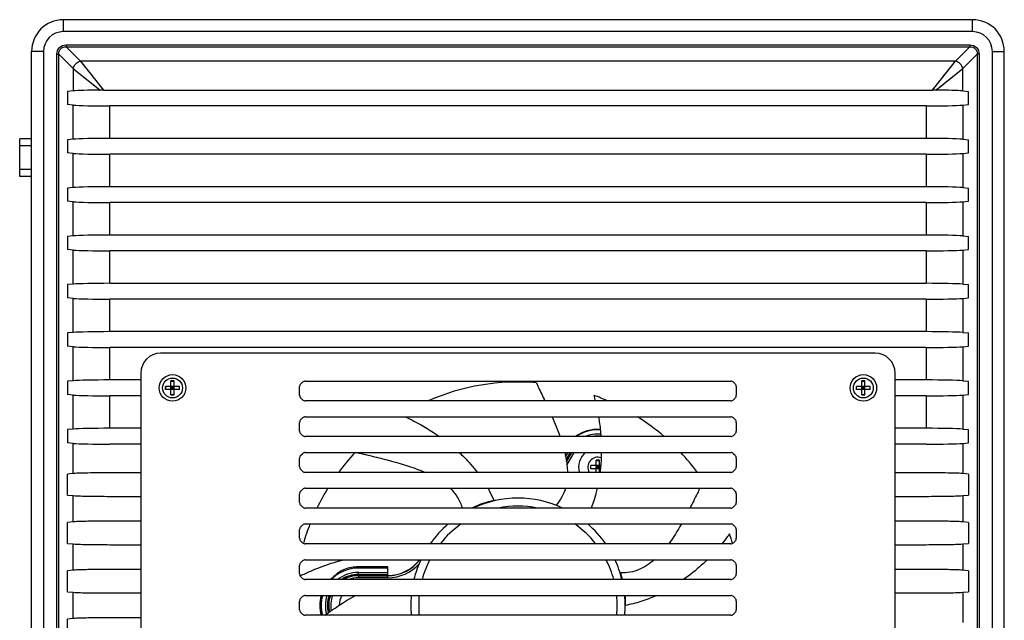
# Model space of a CAD drawing. Header units: millimetres. Extents: x 0 to 1750, y -1720 to 477.
# Tile 278 of 317: x 605 to 853, y -451 to -300. Entities that reach past the tile are written whole.
import ezdxf

# ---------------------------------------------------------------- set-up
doc = ezdxf.new("R2010")
doc.units = ezdxf.units.MM
doc.header["$LTSCALE"] = 92.51
for name, color, linetype in [('12025-HXH_2_DXF_CONTINUOUS_LINE', 7, 'CONTINUOUS'), ('12025FAN_1_DXF_CONTINUOUS_LINE', 7, 'CONTINUOUS'), ('DE-11-080510DXF_CONTINUOUS_LINE', 7, 'CONTINUOUS'), ('DE-13-001875DXF_CONTINUOUS_LINE', 7, 'CONTINUOUS'), ('DE-17-000326DXF_CONTINUOUS_LINE', 7, 'CONTINUOUS'), ('SC-K1M3X7-BNDXF_CONTINUOUS_LINE', 7, 'CONTINUOUS')]:
    doc.layers.add(name, color=color, linetype=linetype)

msp = doc.modelspace()

# ---------------------------------------------------------------- linework, layer by layer
at = {"layer": '12025-HXH_2_DXF_CONTINUOUS_LINE'}
for p, q in [((742.611, -411.082), (743.907, -408.838)), ((742.627, -411.189), (743.985, -408.838)), ((742.733, -412.005), (744.446, -409.038)), ((744.446, -409.038), (744.099, -408.838)), ((690.183, -439.8), (690.183, -440.367)), ((697.62, -439.8), (690.183, -439.8)), ((690.183, -439.867), (697.62, -439.867)), ((697.62, -440.367), (690.183, -440.367)), ((697.62, -440.367), (697.62, -439.8))]:
    msp.add_line(p, q, dxfattribs=at)
for centre, radius, start, end in [((750.483, -412.524), 6.971, 148.07961, 149.99999), ((750.483, -412.524), 4.824, 130.17039, 195.82023), ((730.383, -447.338), 27.135, 102.91202, 115.43346), ((730.383, -447.338), 27.068, 102.85778, 115.14198), ((697.62, -429.75), 10.117, 269.99999, 322.98812), ((697.62, -429.75), 10.05, 269.99999, 322.70137), ((697.62, -429.75), 10.617, 269.99999, 318.00438), ((690.183, -447.338), 7.537, 89.99999, 120.36031), ((690.183, -447.338), 7.471, 89.99999, 119.47256), ((690.183, -447.338), 6.971, 89.99999, 111.0999), ((730.383, -447.338), 27.068, 13.89671, 17.63469), ((730.383, -447.338), 27.135, 13.86172, 17.5884), ((690.183, -447.338), 7.537, 160.61824, 193.12398), ((690.183, -447.338), 7.471, 160.44097, 192.91721), ((690.183, -447.338), 6.971, 158.97462, 191.16708), ((690.183, -447.338), 4.824, 148.76174, 179.49009), ((730.383, -447.338), 27.068, 359.99844, 5.2999), ((730.383, -447.338), 27.135, 3.38563, 5.28644), ((717.837, -447.337), 39.623, 0.02105, 0.30885)]:
    msp.add_arc(centre, radius, start, end, dxfattribs=at)
msp.add_ellipse((730.383, -437.372), major_axis=(0, 29.92), ratio=0.9429048, start_param=-1.8573819, end_param=-1.8540738, dxfattribs=at)
msp.add_open_spline([(757.459, -447.123), (757.458, -446.954), (757.455, -446.71), (757.449, -446.402), (757.445, -446.21), (757.442, -446.055), (757.44, -445.95), (757.44, -445.889), (757.44, -445.857), (757.443, -445.843), (757.442, -445.83), (757.444, -445.83)], degree=3, knots=[0, 0, 0, 0, 0.3926913, 0.5654597, 0.7149783, 0.8365328, 0.9262069, 0.9581745, 0.981174, 0.9950947, 1, 1, 1, 1], dxfattribs=at)
at = {"layer": '12025FAN_1_DXF_CONTINUOUS_LINE'}
for p, q in [((675.524, -439.934), (675.566, -439.913)), ((675.528, -439.943), (675.57, -439.922))]:
    msp.add_line(p, q, dxfattribs=at)
for centre, radius, start, end in [((730.383, -447.338), 56.25, 85.26681, 113.69986), ((699.142, -408.035), 52.194, 13.5163, 15.08706), ((730.383, -447.338), 56.25, 66.29255, 70.09192), ((730.383, -447.338), 56.25, 49.0771, 57.61386), ((730.383, -447.338), 56.25, 136.80549, 143.44129), ((730.383, -447.338), 56.25, 36.55161, 43.19377), ((730.383, -447.338), 56.25, 148.36724, 154.17688), ((730.383, -447.338), 27, 65.17197, 114.82803), ((730.383, -447.338), 25, 78.63087, 101.36778), ((730.383, -447.338), 56.25, 158.62553, 163.88888), ((730.383, -447.338), 27, 130.58818, 144.9506), ((730.383, -447.338), 25, 124.91157, 141.66756), ((730.383, -447.338), 25, 38.33267, 55.09039), ((730.383, -447.338), 27, 35.0494, 49.41182), ((730.383, -447.338), 56.25, 16.11015, 18.66292), ((730.383, -447.338), 27, 154.78047, 166.06811), ((730.383, -447.338), 25, 152.6062, 164.92718), ((730.383, -447.338), 25, 15.07288, 27.39492), ((730.383, -447.338), 27, 13.93189, 25.21953), ((730.383, -447.338), 27, 174.68586, 185.31414), ((730.383, -447.338), 25, 174.26082, 185.73886), ((730.383, -447.338), 25, 354.26082, 5.73886), ((730.383, -447.338), 27, 354.68586, 5.31414)]:
    msp.add_arc(centre, radius, start, end, dxfattribs=at)
for points, knots in [([(735.024, -391.28), (735.205, -391.661), (735.921, -393.179), (736.634, -394.698), (737.162, -395.838)], [0, 0, 0, 0, 0.2515527, 1, 1, 1, 1]), ([(701.962, -399.829), (702.715, -400.174), (705.715, -401.638), (708.58, -403.379), (710.627, -404.83)], [0, 0, 0, 0, 0.2481514, 1, 1, 1, 1]), ([(750.694, -399.836), (750.76, -400.249), (751.01, -401.908), (751.181, -403.58), (751.265, -404.838)], [0, 0, 0, 0, 0.2488682, 1, 1, 1, 1]), ([(689.787, -408.838), (691.267, -409.188), (694.194, -409.881), (698.551, -410.974), (702.833, -412.213), (705.623, -413.24), (706.983, -413.836)], [0, 0, 0, 0, 0.2543611, 0.5034413, 0.7515354, 1, 1, 1, 1]), ([(715.573, -408.831), (715.99, -409.216), (717.622, -410.786), (719.13, -412.486), (720.163, -413.832)], [0, 0, 0, 0, 0.2507186, 1, 1, 1, 1]), ([(742.161, -408.837), (742.261, -409.249), (742.626, -410.893), (742.836, -412.577), (742.855, -413.838)], [0, 0, 0, 0, 0.2515674, 1, 1, 1, 1]), ([(751.378, -408.838), (751.374, -409.254), (751.333, -410.925), (751.204, -412.593), (751.051, -413.839)], [0, 0, 0, 0, 0.2492604, 1, 1, 1, 1]), ([(713.281, -417.835), (713.973, -418.508), (715.249, -420.043), (716.073, -421.869), (716.363, -422.836)], [0, 0, 0, 0, 0.4888369, 1, 1, 1, 1]), ([(722.814, -417.833), (722.96, -418.093), (723.525, -419.131), (724.031, -420.201), (724.374, -421.015)], [0, 0, 0, 0, 0.2520094, 1, 1, 1, 1]), ([(742.355, -417.839), (742.133, -418.598), (741.509, -420.124), (740.563, -421.475), (740.011, -422.113)], [0, 0, 0, 0, 0.4838246, 1, 1, 1, 1]), ([(750.355, -417.838), (750.256, -418.269), (749.834, -419.964), (749.288, -421.629), (748.805, -422.841)], [0, 0, 0, 0, 0.2529363, 1, 1, 1, 1]), ([(776.209, -417.838), (776.001, -418.26), (775.175, -419.932), (774.341, -421.6), (773.703, -422.838)], [0, 0, 0, 0, 0.2526763, 1, 1, 1, 1]), ([(783.675, -429.338), (783.519, -429.55), (782.883, -430.4), (782.222, -431.231), (781.712, -431.844)], [0, 0, 0, 0, 0.2482151, 1, 1, 1, 1]), ([(675.566, -439.913), (676.427, -439.48), (679.951, -437.826), (683.653, -436.549), (686.491, -435.831)], [0, 0, 0, 0, 0.2477367, 1, 1, 1, 1]), ([(764.776, -435.841), (763.625, -436.85), (761.651, -438.178), (758.594, -439.069), (756.949, -439.172), (756.107, -439.138)], [0, 0, 0, 0, 0.4839397, 0.7336262, 1, 1, 1, 1]), ([(778.03, -435.842), (777.574, -436.289), (775.7, -438.064), (773.697, -439.704), (772.119, -440.838)], [0, 0, 0, 0, 0.2472599, 1, 1, 1, 1]), ([(681.765, -449.837), (682.377, -449.384), (684.844, -447.591), (687.406, -445.915), (689.425, -444.837)], [0, 0, 0, 0, 0.2496015, 1, 1, 1, 1]), ([(765.288, -444.846), (764.012, -445.43), (761.424, -446.438), (758.727, -447.101), (757.383, -447.338)], [0, 0, 0, 0, 0.5070643, 1, 1, 1, 1])]:
    msp.add_open_spline(points, degree=3, knots=knots, dxfattribs=at)
for points in [[(738.964, -399.837), (739.677, -401.483), (740.356, -403.146), (740.952, -404.837)], [(771.549, -426.838), (770.571, -428.557), (769.526, -430.243), (768.357, -431.838)]]:
    msp.add_open_spline(points, degree=3, dxfattribs=at)
at = {"layer": 'DE-11-080510DXF_CONTINUOUS_LINE'}
for p, q in [((820.383, -383.838), (640.383, -383.838)), ((635.383, -388.838), (635.383, -505.838)), ((825.383, -505.838), (825.383, -388.838)), ((675.676, -391.545), (676.09, -391.131)), ((676.797, -390.838), (783.969, -390.838)), ((784.676, -391.131), (785.09, -391.545)), ((675.383, -394.424), (675.383, -392.252)), ((785.383, -392.252), (785.383, -394.424)), ((676.09, -395.545), (675.676, -395.131)), ((783.969, -395.838), (676.797, -395.838)), ((785.09, -395.131), (784.676, -395.545)), ((675.383, -403.424), (675.383, -401.252)), ((675.676, -400.545), (676.09, -400.131)), ((676.797, -399.838), (783.969, -399.838)), ((784.676, -400.131), (785.09, -400.545)), ((785.383, -401.252), (785.383, -403.424)), ((676.09, -404.545), (675.676, -404.131)), ((785.09, -404.131), (784.676, -404.545)), ((783.969, -404.838), (676.797, -404.838)), ((675.676, -409.545), (676.09, -409.131)), ((676.797, -408.838), (783.969, -408.838)), ((784.676, -409.131), (785.09, -409.545)), ((675.383, -412.424), (675.383, -410.252)), ((785.383, -410.252), (785.383, -412.424)), ((676.09, -413.545), (675.676, -413.131)), ((783.969, -413.838), (676.797, -413.838)), ((785.09, -413.131), (784.676, -413.545)), ((675.676, -418.545), (676.09, -418.131)), ((676.797, -417.838), (783.969, -417.838)), ((784.676, -418.131), (785.09, -418.545)), ((675.383, -421.424), (675.383, -419.252)), ((785.383, -419.252), (785.383, -421.424)), ((676.09, -422.545), (675.676, -422.131)), ((783.969, -422.838), (676.797, -422.838)), ((785.09, -422.131), (784.676, -422.545)), ((675.383, -430.424), (675.383, -428.252)), ((675.676, -427.545), (676.09, -427.131)), ((676.797, -426.838), (783.969, -426.838)), ((784.676, -427.131), (785.09, -427.545)), ((785.383, -428.252), (785.383, -430.424)), ((676.09, -431.545), (675.676, -431.131)), ((785.09, -431.131), (784.676, -431.545)), ((783.969, -431.838), (676.797, -431.838)), ((675.676, -436.545), (676.09, -436.131)), ((676.797, -435.838), (783.969, -435.838)), ((784.676, -436.131), (785.09, -436.545)), ((675.383, -439.424), (675.383, -437.252)), ((785.383, -437.252), (785.383, -439.424)), ((676.09, -440.545), (675.676, -440.131)), ((783.969, -440.838), (676.797, -440.838)), ((785.09, -440.131), (784.676, -440.545)), ((675.383, -448.424), (675.383, -446.252)), ((675.676, -445.545), (676.09, -445.131)), ((676.797, -444.838), (783.969, -444.838)), ((784.676, -445.131), (785.09, -445.545)), ((785.383, -446.252), (785.383, -448.424)), ((676.09, -449.545), (675.676, -449.131)), ((783.969, -449.838), (676.797, -449.838)), ((785.09, -449.131), (784.676, -449.545))]:
    msp.add_line(p, q, dxfattribs=at)
for centre in [(643.383, -392.578), (817.383, -392.578)]:
    msp.add_circle(centre, 3.35, dxfattribs=at)
for centre, radius, start, end in [((640.383, -388.838), 5, 90, 180), ((820.383, -388.838), 5, 0, 90), ((676.383, -392.252), 1, 135, 180), ((676.797, -391.838), 1, 90, 135), ((783.969, -391.838), 1, 45, 90), ((784.383, -392.252), 1, 0, 45), ((676.383, -394.424), 1, 180, 225), ((676.797, -394.838), 1, 225, 270), ((783.969, -394.838), 1, 270, 315), ((784.383, -394.424), 1, 315, 0), ((676.383, -401.252), 1, 135, 180), ((676.797, -400.838), 1, 90, 135), ((783.969, -400.838), 1, 45, 90), ((784.383, -401.252), 1, 0, 45), ((676.383, -403.424), 1, 180, 225), ((784.383, -403.424), 1, 315, 0), ((676.797, -403.838), 1, 225, 270), ((783.969, -403.838), 1, 270, 315), ((676.797, -409.838), 1, 90, 135), ((783.969, -409.838), 1, 45, 90), ((676.383, -410.252), 1, 135, 180), ((784.383, -410.252), 1, 0, 45), ((676.383, -412.424), 1, 180, 225), ((676.797, -412.838), 1, 225, 270), ((783.969, -412.838), 1, 270, 315), ((784.383, -412.424), 1, 315, 0), ((676.383, -419.252), 1, 135, 180), ((676.797, -418.838), 1, 90, 135), ((783.969, -418.838), 1, 45, 90), ((784.383, -419.252), 1, 0, 45), ((676.383, -421.424), 1, 180, 225), ((784.383, -421.424), 1, 315, 0), ((676.797, -421.838), 1, 225, 270), ((783.969, -421.838), 1, 270, 315), ((676.383, -428.252), 1, 135, 180), ((676.797, -427.838), 1, 90, 135), ((783.969, -427.838), 1, 45, 90), ((784.383, -428.252), 1, 0, 45), ((676.383, -430.424), 1, 180, 225), ((784.383, -430.424), 1, 315, 0), ((676.797, -430.838), 1, 225, 270), ((783.969, -430.838), 1, 270, 315), ((676.797, -436.838), 1, 90, 135), ((783.969, -436.838), 1, 45, 90), ((676.383, -437.252), 1, 135, 180), ((784.383, -437.252), 1, 0, 45), ((676.383, -439.424), 1, 180, 225), ((676.797, -439.838), 1, 225, 270), ((783.969, -439.838), 1, 270, 315), ((784.383, -439.424), 1, 315, 0), ((676.383, -446.252), 1, 135, 180), ((676.797, -445.838), 1, 90, 135), ((783.969, -445.838), 1, 45, 90), ((784.383, -446.252), 1, 0, 45), ((676.383, -448.424), 1, 180, 225), ((784.383, -448.424), 1, 315, 0), ((676.797, -448.838), 1, 225, 270), ((783.969, -448.838), 1, 270, 315)]:
    msp.add_arc(centre, radius, start, end, dxfattribs=at)
at = {"layer": 'DE-13-001875DXF_CONTINUOUS_LINE'}
for p, q in [((615.883, -302.838), (615.883, -299.838)), ((844.883, -299.838), (615.883, -299.838)), ((844.883, -302.838), (844.883, -299.838)), ((844.883, -302.838), (615.883, -302.838)), ((616.553, -306.207), (616.553, -306.667)), ((616.553, -306.207), (844.213, -306.207)), ((616.553, -306.667), (620.205, -310.319)), ((616.553, -306.667), (844.213, -306.667)), ((840.561, -310.319), (844.213, -306.667)), ((844.213, -306.207), (844.213, -306.667)), ((607.883, -586.838), (607.883, -307.838)), ((610.883, -307.838), (607.883, -307.838)), ((610.883, -307.838), (610.883, -565.128)), ((614.252, -560.994), (614.252, -308.508)), ((614.252, -308.508), (614.712, -308.508)), ((614.712, -560.994), (614.712, -308.508)), ((614.712, -308.508), (618.364, -312.16)), ((842.402, -312.16), (846.054, -308.508)), ((846.054, -308.508), (846.054, -560.994)), ((846.514, -308.508), (846.054, -308.508)), ((846.514, -308.508), (846.514, -560.994)), ((849.883, -565.128), (849.883, -307.838)), ((849.883, -307.838), (852.883, -307.838)), ((852.883, -586.838), (852.883, -307.838)), ((618.364, -312.16), (618.364, -317.766)), ((618.364, -312.16), (625.118, -317.563)), ((620.205, -310.319), (625.997, -317.56)), ((840.561, -310.319), (620.205, -310.319)), ((834.768, -317.56), (840.561, -310.319)), ((835.647, -317.563), (842.402, -312.16)), ((842.402, -317.766), (842.402, -312.16)), ((837.181, -314.544), (837.364, -314.315)), ((622.017, -315.082), (622.231, -315.254)), ((623.435, -316.217), (623.621, -316.366)), ((623.981, -316.653), (624.154, -316.792)), ((624.49, -317.061), (624.652, -317.19)), ((624.811, -317.318), (624.967, -317.442)), ((834.893, -317.404), (835.152, -317.08)), ((836.324, -315.615), (836.655, -315.201)), ((837.112, -316.392), (837.525, -316.061)), ((618.364, -317.766), (616.883, -317.887)), ((616.883, -317.887), (616.883, -321.218)), ((625.997, -317.56), (834.768, -317.56)), ((842.402, -317.766), (843.883, -317.887)), ((843.883, -321.218), (843.883, -317.887)), ((618.364, -321.34), (616.883, -321.218)), ((618.364, -329.936), (618.364, -321.34)), ((627.569, -329.723), (627.569, -321.553)), ((833.197, -321.553), (627.569, -321.553)), ((833.197, -321.553), (833.197, -329.723)), ((842.402, -321.34), (843.883, -321.218)), ((842.402, -321.34), (842.402, -329.936)), ((833.197, -329.723), (627.569, -329.723)), ((618.364, -329.936), (616.883, -330.057)), ((616.883, -330.057), (616.883, -333.388)), ((842.402, -329.936), (843.883, -330.057)), ((843.883, -333.388), (843.883, -330.057)), ((618.364, -333.51), (616.883, -333.388)), ((618.364, -342.106), (618.364, -333.51)), ((627.569, -341.893), (627.569, -333.723)), ((833.197, -333.723), (627.569, -333.723)), ((833.197, -333.723), (833.197, -341.893)), ((842.402, -333.51), (843.883, -333.388)), ((842.402, -333.51), (842.402, -342.106)), ((618.364, -342.106), (616.883, -342.227)), ((616.883, -342.227), (616.883, -345.558)), ((833.197, -341.893), (627.569, -341.893)), ((842.402, -342.106), (843.883, -342.227)), ((843.883, -345.558), (843.883, -342.227)), ((618.364, -345.68), (616.883, -345.558)), ((618.364, -354.276), (618.364, -345.68)), ((627.569, -354.063), (627.569, -345.893)), ((833.197, -345.893), (627.569, -345.893)), ((833.197, -345.893), (833.197, -354.063)), ((842.402, -345.68), (843.883, -345.558)), ((842.402, -345.68), (842.402, -354.276)), ((618.364, -354.276), (616.883, -354.397)), ((616.883, -354.397), (616.883, -357.728)), ((833.197, -354.063), (627.569, -354.063)), ((842.402, -354.276), (843.883, -354.397)), ((843.883, -357.728), (843.883, -354.397)), ((618.364, -357.85), (616.883, -357.728)), ((618.364, -366.446), (618.364, -357.85)), ((627.569, -366.233), (627.569, -358.063)), ((833.197, -358.063), (627.569, -358.063)), ((833.197, -358.063), (833.197, -366.233)), ((842.402, -357.85), (843.883, -357.728)), ((842.402, -357.85), (842.402, -366.446)), ((618.364, -366.446), (616.883, -366.567)), ((616.883, -366.567), (616.883, -369.898)), ((833.197, -366.233), (627.569, -366.233)), ((842.402, -366.446), (843.883, -366.567)), ((843.883, -369.898), (843.883, -366.567)), ((618.364, -370.02), (616.883, -369.898)), ((618.364, -378.616), (618.364, -370.02)), ((627.569, -378.403), (627.569, -370.233)), ((833.197, -370.233), (627.569, -370.233)), ((833.197, -370.233), (833.197, -378.403)), ((842.402, -370.02), (843.883, -369.898)), ((842.402, -370.02), (842.402, -378.616)), ((618.364, -378.616), (616.883, -378.737)), ((616.883, -378.737), (616.883, -382.068)), ((833.197, -378.403), (627.569, -378.403)), ((842.402, -378.616), (843.883, -378.737)), ((843.883, -382.068), (843.883, -378.737)), ((618.364, -382.19), (616.883, -382.068)), ((618.364, -390.786), (618.364, -382.19)), ((627.569, -390.573), (627.569, -382.403)), ((833.197, -382.403), (627.569, -382.403)), ((833.197, -382.403), (833.197, -390.573)), ((842.402, -382.19), (843.883, -382.068)), ((842.402, -382.19), (842.402, -390.786)), ((618.364, -390.786), (616.883, -390.907)), ((616.883, -390.907), (616.883, -394.238)), ((635.383, -390.573), (627.569, -390.573)), ((833.197, -390.573), (825.383, -390.573)), ((842.402, -390.786), (843.883, -390.907)), ((843.883, -394.238), (843.883, -390.907)), ((618.364, -394.36), (616.883, -394.238)), ((842.402, -394.36), (843.883, -394.238)), ((618.364, -402.956), (618.364, -394.36)), ((627.569, -402.743), (627.569, -394.573)), ((635.383, -394.573), (627.569, -394.573)), ((833.197, -394.573), (825.383, -394.573)), ((833.197, -394.573), (833.197, -402.743)), ((842.402, -394.36), (842.402, -402.956)), ((618.364, -402.956), (616.883, -403.077)), ((616.883, -403.077), (616.883, -406.408)), ((635.383, -402.743), (627.569, -402.743)), ((833.197, -402.743), (825.383, -402.743)), ((842.402, -402.956), (843.883, -403.077)), ((843.883, -406.408), (843.883, -403.077)), ((618.364, -406.53), (616.883, -406.408)), ((618.364, -414.139), (618.364, -406.53)), ((842.402, -406.53), (843.883, -406.408)), ((842.402, -406.53), (842.402, -414.139)), ((635.383, -406.743), (627.569, -406.743)), ((742.395, -409.895), (743.006, -408.838)), ((742.539, -410.671), (743.598, -408.838)), ((742.571, -410.852), (743.734, -408.838)), ((833.197, -406.743), (825.383, -406.743)), ((618.364, -414.139), (616.883, -414.26)), ((635.383, -413.947), (627.569, -413.947)), ((833.197, -413.947), (825.383, -413.947)), ((843.883, -414.26), (842.402, -414.139)), ((616.883, -419.565), (616.883, -414.26)), ((843.883, -414.26), (843.883, -419.565)), ((616.883, -419.565), (618.364, -419.687)), ((618.364, -426.309), (618.364, -419.687)), ((627.569, -419.878), (635.383, -419.878)), ((825.383, -419.878), (833.197, -419.878)), ((842.402, -419.687), (843.883, -419.565)), ((842.402, -419.687), (842.402, -426.309)), ((618.364, -426.309), (616.883, -426.43)), ((616.883, -431.735), (616.883, -426.43)), ((635.383, -426.117), (627.569, -426.117)), ((833.197, -426.117), (825.383, -426.117)), ((843.883, -426.43), (842.402, -426.309)), ((843.883, -426.43), (843.883, -431.735)), ((616.883, -431.735), (618.364, -431.857)), ((618.364, -438.479), (618.364, -431.857)), ((627.569, -432.048), (635.383, -432.048)), ((825.383, -432.048), (833.197, -432.048)), ((842.402, -431.857), (843.883, -431.735)), ((842.402, -431.857), (842.402, -438.479)), ((618.364, -438.479), (616.883, -438.6)), ((616.883, -443.905), (616.883, -438.6)), ((635.383, -438.287), (627.569, -438.287)), ((690.183, -437.643), (690.183, -437.931)), ((697.62, -437.643), (690.183, -437.643)), ((697.62, -437.931), (690.183, -437.931)), ((697.62, -439.65), (697.62, -437.643)), ((833.197, -438.287), (825.383, -438.287)), ((843.883, -438.6), (842.402, -438.479)), ((843.883, -438.6), (843.883, -443.905)), ((690.183, -439.65), (690.183, -439.019)), ((690.183, -439.019), (697.62, -439.019)), ((690.183, -439.532), (697.62, -439.532)), ((690.183, -439.65), (697.62, -439.65)), ((616.883, -443.905), (618.364, -444.027)), ((842.402, -444.027), (843.883, -443.905)), ((618.364, -450.649), (618.364, -444.027)), ((627.569, -444.218), (635.383, -444.218)), ((825.383, -444.218), (833.197, -444.218)), ((842.402, -444.027), (842.402, -451.636)), ((618.364, -450.649), (616.883, -450.77)), ((616.883, -456.075), (616.883, -450.77)), ((635.383, -450.457), (627.569, -450.457))]:
    msp.add_line(p, q, dxfattribs=at)
for points in [[(618.364, -312.16), (618.568, -312.327), (618.784, -312.499), (619.009, -312.676), (619.239, -312.859), (619.472, -313.047)], [(620.205, -310.319), (620.374, -310.525), (620.547, -310.743), (620.726, -310.97), (620.911, -311.202), (621.1, -311.438)], [(621.291, -311.677), (621.482, -311.917), (621.675, -312.156)], [(621.866, -312.396), (622.056, -312.634), (622.245, -312.869)], [(838.883, -314.975), (839.126, -314.78), (839.373, -314.583), (839.625, -314.381), (839.88, -314.177), (840.138, -313.971), (840.399, -313.762), (840.66, -313.552), (840.923, -313.343), (841.184, -313.134), (841.442, -312.927), (841.695, -312.725), (841.943, -312.531), (842.18, -312.342), (842.402, -312.16)], [(838.956, -312.324), (839.167, -312.063), (839.376, -311.8)], [(839.585, -311.538), (839.793, -311.28), (839.995, -311.026), (840.189, -310.778), (840.378, -310.541), (840.561, -310.319)], [(619.709, -313.236), (619.946, -313.425), (620.184, -313.616)], [(620.421, -313.805), (620.657, -313.994), (620.89, -314.181)], [(621.122, -314.366), (621.35, -314.549), (621.576, -314.729), (622.017, -315.082)], [(622.431, -313.102), (622.616, -313.333), (622.797, -313.559)], [(622.976, -313.783), (623.153, -314.004), (623.326, -314.22)], [(837.364, -314.315), (837.742, -313.842), (837.937, -313.599), (838.135, -313.351)], [(838.336, -313.099), (838.541, -312.844), (838.748, -312.585)], [(835.815, -317.429), (836.163, -317.151), (836.529, -316.858)], [(836.529, -316.858), (836.718, -316.706), (837.112, -316.392)], [(837.525, -316.061), (837.739, -315.89), (838.182, -315.536)], [(838.182, -315.536), (838.411, -315.353), (838.883, -314.975)]]:
    msp.add_lwpolyline(points, dxfattribs=at)
for centre, radius, start, end in [((615.883, -307.838), 8, 90, 180), ((844.883, -307.838), 8, 0, 90), ((615.883, -307.838), 5, 90, 180), ((844.883, -307.838), 5, 0, 90), ((625.993, -417.163), 99.603, 89.9977, 90.50338), ((834.772, -417.163), 99.604, 89.49662, 90.0023), ((750.483, -412.524), 9.537, 86.27217, 126.25805), ((750.483, -412.524), 9.407, 86.13911, 125.18886), ((750.483, -412.524), 8.318, 84.94584, 112.34482), ((750.483, -412.524), 7.805, 84.2979, 100.03397), ((690.183, -447.338), 9.407, 89.99999, 136.24296), ((690.183, -447.338), 9.695, 89.99999, 111.00033), ((690.183, -447.338), 9.537, 124.33668, 137.03268), ((690.183, -447.338), 8.318, 89.99999, 128.54812), ((690.183, -447.338), 7.805, 89.99999, 123.54831), ((690.183, -447.338), 7.688, 89.99999, 122.23878), ((690.183, -447.338), 9.695, 165.05315, 194.94691), ((690.183, -447.338), 9.407, 164.58539, 195.41468), ((690.183, -447.338), 8.318, 162.50166, 195.37808), ((690.183, -447.338), 7.805, 161.3057, 193.94641), ((690.183, -447.338), 7.688, 161.0215, 193.6056)]:
    msp.add_arc(centre, radius, start, end, dxfattribs=at)
for centre, major_axis, ratio, start_param, end_param in [((627.569, -317.902), (10, 0), 0.0349208, 1.8183587, 2.7401669), ((833.197, -317.902), (10, 0), 0.0349208, 0.4014257, 1.3232339), ((627.569, -321.204), (10, 0), 0.0349208, -2.7401669, -1.5707963), ((833.197, -321.204), (10, 0), 0.0349208, -1.5707963, -0.4014257), ((627.569, -330.072), (10, 0), 0.0349208, 1.5707963, 2.7401669), ((833.197, -330.072), (10, 0), 0.0349208, 0.4014257, 1.5707963), ((627.569, -333.374), (10, 0), 0.0349208, -2.7401669, -1.5707963), ((833.197, -333.374), (10, 0), 0.0349208, -1.5707963, -0.4014257), ((627.569, -342.242), (10, 0), 0.0349208, 1.5707963, 2.7401669), ((833.197, -342.242), (10, 0), 0.0349208, 0.4014257, 1.5707963), ((627.569, -345.544), (10, 0), 0.0349208, -2.7401669, -1.5707963), ((833.197, -345.544), (10, 0), 0.0349208, -1.5707963, -0.4014257), ((627.569, -354.412), (10, 0), 0.0349208, 1.5707963, 2.7401669), ((833.197, -354.412), (10, 0), 0.0349208, 0.4014257, 1.5707963), ((627.569, -357.714), (10, 0), 0.0349208, -2.7401669, -1.5707963), ((833.197, -357.714), (10, 0), 0.0349208, -1.5707963, -0.4014257), ((627.569, -366.582), (10, 0), 0.0349208, 1.5707963, 2.7401669), ((833.197, -366.582), (10, 0), 0.0349208, 0.4014257, 1.5707963), ((627.569, -369.884), (10, 0), 0.0349208, -2.7401669, -1.5707963), ((833.197, -369.884), (10, 0), 0.0349208, -1.5707963, -0.4014257), ((627.569, -378.752), (10, 0), 0.0349208, 1.5707963, 2.7401669), ((833.197, -378.752), (10, 0), 0.0349208, 0.4014257, 1.5707963), ((627.569, -382.054), (10, 0), 0.0349208, -2.7401669, -1.5707963), ((833.197, -382.054), (10, 0), 0.0349208, -1.5707963, -0.4014257), ((627.569, -390.922), (10, 0), 0.0349208, 1.5707963, 2.7401669), ((833.197, -390.922), (10, 0), 0.0349208, 0.4014257, 1.5707963), ((627.569, -394.224), (10, 0), 0.0349208, -2.7401669, -1.5707963), ((833.197, -394.224), (10, 0), 0.0349208, -1.5707963, -0.4014257), ((627.569, -403.092), (10, 0), 0.0349208, 1.5707963, 2.7401669), ((833.197, -403.092), (10, 0), 0.0349208, 0.4014257, 1.5707963), ((627.569, -406.394), (10, 0), 0.0349208, -2.7401669, -1.5707963), ((833.197, -406.394), (10, 0), 0.0349208, -1.5707963, -0.4014257), ((690.183, -441.116), (0, 8.298), 0.661589, 1.3485455, 1.3702175)]:
    msp.add_ellipse(centre, major_axis=major_axis, ratio=ratio, start_param=start_param, end_param=end_param, dxfattribs=at)
for points, knots in [([(614.252, -308.508), (614.252, -307.917), (614.705, -306.66), (615.962, -306.207), (616.553, -306.207)], [0, 0, 0, 0, 0.4999935, 1, 1, 1, 1]), ([(614.712, -308.508), (614.697, -308.031), (615.032, -306.987), (616.076, -306.652), (616.553, -306.667)], [0, 0, 0, 0, 0.4999931, 1, 1, 1, 1]), ([(844.213, -306.207), (844.803, -306.207), (846.061, -306.66), (846.514, -307.917), (846.514, -308.508)], [0, 0, 0, 0, 0.4999786, 1, 1, 1, 1]), ([(844.213, -306.667), (844.69, -306.652), (845.734, -306.987), (846.069, -308.031), (846.054, -308.508)], [0, 0, 0, 0, 0.4999774, 1, 1, 1, 1]), ([(627.569, -413.947), (625.728, -413.947), (622.66, -413.98), (619.589, -414.048), (618.364, -414.139)], [0, 0, 0, 0, 0.5996467, 1, 1, 1, 1]), ([(842.402, -414.139), (841.176, -414.048), (838.105, -413.98), (835.036, -413.947), (833.197, -413.947)], [0, 0, 0, 0, 0.4006401, 1, 1, 1, 1]), ([(618.364, -419.687), (619.59, -419.778), (622.661, -419.845), (625.729, -419.878), (627.569, -419.878)], [0, 0, 0, 0, 0.4006401, 1, 1, 1, 1]), ([(833.197, -419.878), (835.037, -419.878), (838.106, -419.845), (841.176, -419.778), (842.402, -419.687)], [0, 0, 0, 0, 0.5996467, 1, 1, 1, 1]), ([(627.569, -426.117), (625.728, -426.117), (622.66, -426.15), (619.589, -426.218), (618.364, -426.309)], [0, 0, 0, 0, 0.5996467, 1, 1, 1, 1]), ([(842.402, -426.309), (841.176, -426.218), (838.105, -426.15), (835.036, -426.117), (833.197, -426.117)], [0, 0, 0, 0, 0.4006401, 1, 1, 1, 1]), ([(618.364, -431.857), (619.59, -431.948), (622.661, -432.015), (625.729, -432.048), (627.569, -432.048)], [0, 0, 0, 0, 0.4006401, 1, 1, 1, 1]), ([(833.197, -432.048), (835.037, -432.048), (838.106, -432.015), (841.176, -431.948), (842.402, -431.857)], [0, 0, 0, 0, 0.5996467, 1, 1, 1, 1]), ([(627.569, -438.287), (625.728, -438.287), (622.66, -438.32), (619.589, -438.388), (618.364, -438.479)], [0, 0, 0, 0, 0.5996467, 1, 1, 1, 1]), ([(686.709, -438.287), (686.511, -438.363), (686.125, -438.526), (685.662, -438.761), (685.318, -438.959), (685.122, -439.079), (684.988, -439.169), (684.907, -439.221), (684.864, -439.262), (684.829, -439.278), (684.828, -439.286)], [0, 0, 0, 0, 0.2970674, 0.5888895, 0.7280152, 0.8552777, 0.9105255, 0.9560486, 0.9873153, 1, 1, 1, 1]), ([(842.402, -438.479), (841.176, -438.388), (838.105, -438.32), (835.036, -438.287), (833.197, -438.287)], [0, 0, 0, 0, 0.4006401, 1, 1, 1, 1]), ([(618.364, -444.027), (619.59, -444.118), (622.661, -444.185), (625.729, -444.218), (627.569, -444.218)], [0, 0, 0, 0, 0.4006401, 1, 1, 1, 1]), ([(833.197, -444.218), (835.037, -444.218), (838.106, -444.185), (841.176, -444.118), (842.402, -444.027)], [0, 0, 0, 0, 0.5996467, 1, 1, 1, 1]), ([(627.569, -450.457), (625.728, -450.457), (622.66, -450.49), (619.589, -450.558), (618.364, -450.649)], [0, 0, 0, 0, 0.5996467, 1, 1, 1, 1])]:
    msp.add_open_spline(points, degree=3, knots=knots, dxfattribs=at)
for points in [[(618.364, -312.16), (618.432, -311.71), (618.891, -310.846), (619.755, -310.387), (620.205, -310.319)], [(842.402, -312.16), (842.333, -311.71), (841.875, -310.846), (841.011, -310.387), (840.561, -310.319)]]:
    msp.add_open_spline(points, degree=3, dxfattribs=at)
at = {"layer": 'DE-17-000326DXF_CONTINUOUS_LINE'}
for p, q in [((604.883, -339.338), (604.883, -329.838)), ((607.883, -329.838), (604.883, -329.838)), ((607.883, -331.588), (604.883, -331.588)), ((607.883, -337.588), (604.883, -337.588)), ((607.883, -339.338), (604.883, -339.338))]:
    msp.add_line(p, q, dxfattribs=at)
at = {"layer": 'SC-K1M3X7-BNDXF_CONTINUOUS_LINE'}
for p, q in [((642.983, -394.328), (642.983, -390.828)), ((643.783, -390.828), (642.983, -390.828)), ((642.983, -390.865), (643.783, -390.865)), ((643.783, -394.328), (643.783, -390.828)), ((816.983, -394.328), (816.983, -390.828)), ((817.783, -390.828), (816.983, -390.828)), ((816.983, -390.865), (817.783, -390.865)), ((817.783, -394.328), (817.783, -390.828)), ((641.633, -392.978), (641.633, -392.178)), ((645.133, -392.178), (641.633, -392.178)), ((645.133, -392.978), (641.633, -392.978)), ((641.67, -392.978), (641.67, -392.178)), ((642.983, -392.978), (643.783, -392.178)), ((642.983, -392.178), (643.783, -392.978)), ((642.983, -392.578), (643.783, -392.578)), ((642.983, -394.291), (643.783, -394.291)), ((643.383, -392.978), (643.383, -392.178)), ((645.096, -392.978), (645.096, -392.178)), ((645.133, -392.978), (645.133, -392.178)), ((815.633, -392.978), (815.633, -392.178)), ((819.133, -392.178), (815.633, -392.178)), ((819.133, -392.978), (815.633, -392.978)), ((815.67, -392.978), (815.67, -392.178)), ((816.983, -392.978), (817.783, -392.178)), ((816.983, -392.178), (817.783, -392.978)), ((816.983, -392.578), (817.783, -392.578)), ((816.983, -394.291), (817.783, -394.291)), ((817.383, -392.978), (817.383, -392.178)), ((819.096, -392.978), (819.096, -392.178)), ((819.133, -392.978), (819.133, -392.178)), ((643.783, -394.328), (642.983, -394.328)), ((817.783, -394.328), (816.983, -394.328)), ((750.083, -413.838), (750.083, -410.774)), ((750.883, -410.774), (750.083, -410.774)), ((750.083, -410.811), (750.883, -410.811)), ((750.883, -413.838), (750.883, -410.774)), ((748.733, -412.924), (748.733, -412.124)), ((751.22, -412.124), (748.733, -412.124)), ((751.146, -412.924), (748.733, -412.924)), ((748.77, -412.924), (748.77, -412.124)), ((750.083, -412.924), (750.883, -412.124)), ((750.083, -412.124), (750.883, -412.924)), ((750.083, -412.524), (750.883, -412.524)), ((750.483, -412.924), (750.483, -412.124))]:
    msp.add_line(p, q, dxfattribs=at)
for centre in [(643.383, -392.578), (817.383, -392.578)]:
    msp.add_circle(centre, 2.5, dxfattribs=at)
msp.add_arc((750.483, -412.524), 2.5, 69.98486, 211.75936, dxfattribs=at)

doc.saveas('drawing.dxf')
